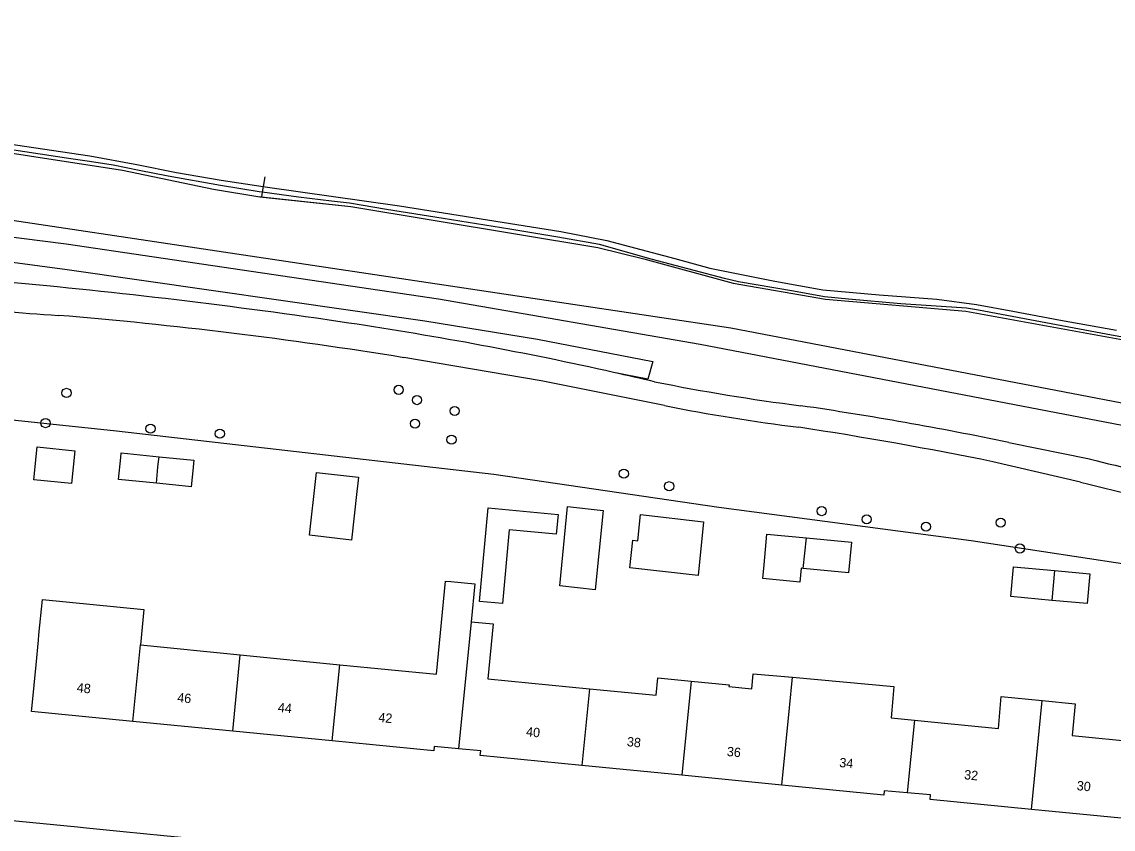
# Model space of a CAD drawing. Extents: x 163010 to 163853, y 382793 to 383982.
# Drawn here: x 163379.7 to 163496.4, y 383874.5 to 383960.8 of the extents above; entities that cross this region are included whole.
import ezdxf

# ---------------------------------------------------------------- set-up
doc = ezdxf.new("R2010")
doc.units = 0
for name, color, linetype in [('IMGEO_Boom', 7, 'Continuous'), ('IMGEO_Geluidsscherm', 7, 'Continuous'), ('IMGEO_Groenvoorziening', 7, 'Continuous'), ('IMGEO_Pand', 7, 'Continuous'), ('IMGEO_Pand_nummerreeks', 7, 'Continuous'), ('IMGEO_Rijbaan_lokaal_onverhard', 7, 'Continuous'), ('IMGEO_Spoorbaan_halfverhard', 7, 'Continuous'), ('IMGEO_Terreindeel_gesloten', 7, 'Continuous'), ('IMGEO_Voetpad_open', 7, 'Continuous')]:
    doc.layers.add(name, color=color, linetype=linetype)

msp = doc.modelspace()

# ---------------------------------------------------------------- linework, layer by layer
at = {"layer": 'IMGEO_Boom'}
for centre in [(163384.45, 383921.1), (163419.99, 383921.43), (163421.94, 383920.33), (163425.98, 383919.17), (163382.21, 383917.87), (163393.44, 383917.28), (163421.74, 383917.81), (163400.86, 383916.74), (163425.64, 383916.09), (163444.07, 383912.46), (163448.92, 383911.12), (163465.24, 383908.46), (163470.06, 383907.58), (163476.4, 383906.79), (163484.39, 383907.23), (163486.44, 383904.46)]:
    msp.add_circle(centre, 0.489, dxfattribs=at)
at = {"layer": 'IMGEO_Geluidsscherm'}
msp.add_lwpolyline([(163366.21, 383948.65), (163380.51, 383946.44), (163390.46, 383944.9), (163400.18, 383942.89), (163405.12, 383942.08), (163414.87, 383941.03), (163441.29, 383936.65), (163446.22, 383935.44), (163455.76, 383932.85), (163465.66, 383931.13), (163480.66, 383929.83), (163490.46, 383928.07), (163500.28, 383926.27)], dxfattribs=at)
at = {"layer": 'IMGEO_Groenvoorziening'}
for points in [[(163574.56, 383902.73), (163500, 383917.11), (163452.23, 383926.26), (163424.24, 383931.12), (163384.41, 383937.01), (163295.62, 383948.26), (163268.61, 383952.06), (163268.65, 383953.82)], [(163268.65, 383953.82), (163295.12, 383950.41), (163374.07, 383940.24), (163455.53, 383928.04), (163534.73, 383912.89), (163574.69, 383905.25)], [(163265.57, 383951.37), (163270.03, 383950.49), (163299.2, 383945.45), (163336.11, 383940.79), (163384.53, 383934.28), (163422.77, 383928.79), (163434.85, 383926.85), (163447.19, 383924.46), (163446.63, 383922.55), (163442.98, 383923.29)], [(163500, 383902.44), (163481.23, 383905.28), (163454.24, 383908.86), (163430.17, 383912.38), (163389.82, 383916.99), (163363.73, 383919.75)]]:
    msp.add_lwpolyline(points, dxfattribs=at)
at = {"layer": 'IMGEO_Pand'}
for points in [[(163384.99, 383911.41), (163380.96, 383911.82), (163381.32, 383915.32), (163385.35, 383914.91), (163384.99, 383911.41)], [(163394.07, 383911.43), (163390.02, 383911.85), (163390.26, 383914.19), (163390.3, 383914.68), (163394.35, 383914.27)], [(163394.35, 383914.27), (163398.07, 383913.89), (163398.04, 383913.59), (163397.99, 383913.11), (163397.78, 383911.06), (163397.49, 383911.09), (163394.07, 383911.43)], [(163394.07, 383911.43), (163394.24, 383913.16), (163394.3, 383913.78), (163394.35, 383914.27)], [(163414.94, 383905.37), (163410.46, 383905.87), (163411.13, 383911.94), (163411.2, 383912.58), (163415.68, 383912.08), (163415.61, 383911.44), (163415.52, 383910.56), (163414.94, 383905.37)], [(163431.08, 383898.58), (163428.63, 383898.81), (163429.56, 383908.8), (163437.04, 383908.1), (163436.84, 383905.99), (163431.82, 383906.46), (163431.08, 383898.58)], [(163437.21, 383900.46), (163438.05, 383908.94), (163441.86, 383908.52), (163441.02, 383900.04), (163437.21, 383900.46)], [(163444.73, 383902.4), (163445.02, 383905.36), (163445.58, 383905.29), (163445.85, 383908.08), (163452.59, 383907.33), (163452.02, 383901.59), (163444.73, 383902.4)], [(163463.27, 383902.33), (163463.05, 383902.35), (163462.9, 383900.86), (163458.93, 383901.24), (163459.07, 383902.73), (163459.38, 383906), (163463.6, 383905.6)], [(163463.6, 383905.6), (163468.43, 383905.14), (163468.12, 383901.86), (163463.27, 383902.33)], [(163463.27, 383902.33), (163463.6, 383905.6)], [(163489.85, 383898.91), (163485.46, 383899.32), (163485.76, 383902.5), (163490.16, 383902.1)], [(163490.16, 383902.1), (163493.92, 383901.75), (163493.63, 383898.57), (163489.85, 383898.91)], [(163490.16, 383902.1), (163489.85, 383898.91)], [(163413.7, 383892.04), (163424.02, 383891.02), (163425, 383900.98), (163425.55, 383900.93), (163428.14, 383900.68), (163427.73, 383896.62)], [(163391.56, 383885.98), (163380.71, 383887.05), (163380.77, 383887.68), (163381.2, 383892.03), (163381.46, 383894.67), (163381.51, 383895.22), (163381.89, 383899), (163392.73, 383897.93), (163392.36, 383894.15)], [(163427.73, 383896.62), (163426.38, 383883.05)], [(163427.73, 383896.62), (163430.09, 383896.4), (163429.52, 383890.54), (163440.4, 383889.47)], [(163391.56, 383885.98), (163392.36, 383894.15)], [(163392.36, 383894.15), (163403.03, 383893.09)], [(163402.23, 383884.93), (163403.03, 383893.09)], [(163403.03, 383893.09), (163413.7, 383892.04)], [(163412.89, 383883.88), (163413.7, 383892.04)], [(163451.28, 383890.29), (163455.34, 383889.9), (163455.32, 383889.7), (163457.76, 383889.46), (163457.92, 383891.07), (163462.1, 383890.69)], [(163440.4, 383889.47), (163447.52, 383888.78), (163447.71, 383890.65), (163451.28, 383890.29)], [(163451.28, 383890.29), (163450.29, 383880.22)], [(163460.99, 383879.16), (163461.8, 383887.42), (163462.1, 383890.69)], [(163462.1, 383890.69), (163472.96, 383889.7), (163472.85, 383888.44), (163472.66, 383886.35), (163475.17, 383886.1)], [(163440.4, 383889.47), (163439.59, 383881.27)], [(163475.17, 383886.1), (163477.68, 383885.86), (163484.14, 383885.23), (163484.45, 383888.64), (163488.82, 383888.21)], [(163487.69, 383876.56), (163488.82, 383888.21)], [(163488.82, 383888.21), (163492.36, 383887.87), (163492.05, 383884.46), (163499.19, 383883.76)], [(163402.23, 383884.93), (163391.56, 383885.98)], [(163475.17, 383886.1), (163474.4, 383878.32)], [(163412.89, 383883.88), (163402.23, 383884.93)], [(163426.38, 383883.05), (163423.79, 383883.3), (163423.74, 383882.81), (163412.89, 383883.88)], [(163439.59, 383881.27), (163428.71, 383882.34), (163428.76, 383882.83), (163426.38, 383883.05)], [(163450.29, 383880.22), (163439.59, 383881.27)], [(163460.99, 383879.16), (163450.29, 383880.22)], [(163474.4, 383878.32), (163471.91, 383878.54), (163471.87, 383878.09), (163460.99, 383879.16)], [(163487.69, 383876.56), (163476.84, 383877.61), (163476.89, 383878.11), (163474.4, 383878.32)], [(163498.39, 383875.53), (163487.69, 383876.56)]]:
    msp.add_lwpolyline(points, dxfattribs=at)
at = {"layer": 'IMGEO_Rijbaan_lokaal_onverhard'}
for points in [[(163448.42, 383919.74), (163435.23, 383922.39), (163420.54, 383924.87)], [(163485.25, 383915.81), (163493.87, 383914.05)], [(163492.94, 383911.57), (163483.54, 383913.74)]]:
    msp.add_lwpolyline(points, dxfattribs=at)
for centre, radius, start, end in [((163319.35, 383287.12), 648.49, 81.55036, 84.83702), ((163400.85, 384193.51), 264.69, 260.9406, 266.2563), ((163344.3, 383454.98), 476.03, 80.7831, 85.2672), ((163354.46, 383526.69), 406.36, 77.4186, 81.4835), ((163353.87, 383524.03), 409.08, 76.7887, 77.4187), ((163491.65, 384143.53), 225.63, 258.6807, 262.7061), ((163486.31, 384109.39), 193.39, 258.6994, 263.015), ((163407.28, 383538.64), 385.14, 78.3206, 81.6814), ((163396.27, 383483.55), 438.95, 78.5323, 81.2835), ((163567.07, 384199.07), 294.27, 255.5952, 260.0219), ((163547.19, 384116.49), 211.98, 255.1703, 262.9255)]:
    msp.add_arc(centre, radius, start, end, dxfattribs=at)
at = {"layer": 'IMGEO_Spoorbaan_halfverhard'}
for points in [[(163273.06, 383960.78), (163276.56, 383960.36), (163276.77, 383960.34), (163276.82, 383960.76), (163279.08, 383960.47), (163282.96, 383959.81), (163287.92, 383958.98), (163297.78, 383957.6), (163302.82, 383957.11), (163307.78, 383956.78), (163312.72, 383956.19), (163317.68, 383955.52), (163322.67, 383954.79), (163327.61, 383954.2), (163332.57, 383953.37), (163340.9, 383951.83), (163350.76, 383950.38), (163360.76, 383949.41), (163366.21, 383948.65), (163380.51, 383946.44), (163390.46, 383944.9), (163400.18, 383942.89), (163405.12, 383942.08), (163405.31, 383942.06)], [(163405.39, 383942.56), (163405.08, 383942.6), (163400.91, 383943.29), (163395.34, 383944.26), (163392.22, 383944.88), (163389.44, 383945.45), (163386.92, 383945.84), (163384.93, 383946.12), (163375.05, 383947.63)], [(163378.04, 383947.78), (163386.96, 383946.44), (163391.96, 383945.53), (163396.23, 383944.66), (163401.01, 383943.85), (163405.49, 383943.17)], [(163405.66, 383944.21), (163405.49, 383943.17)], [(163405.39, 383942.56), (163405.31, 383942.06)], [(163500.73, 383926.44), (163495.67, 383927.39), (163487.5, 383928.92), (163482, 383929.96), (163480.74, 383930.16), (163473.69, 383930.64), (163468.11, 383931.12), (163465.54, 383931.38), (163462.22, 383931.97), (163456.35, 383932.97), (163454.84, 383933.33), (163447.01, 383935.39), (163441.48, 383936.98), (163437.01, 383937.75), (163431.89, 383938.6), (163424.76, 383939.76), (163418.7, 383940.72), (163414.71, 383941.37), (163412.81, 383941.61), (163409.26, 383942.04), (163405.39, 383942.56)], [(163405.49, 383943.17), (163405.71, 383943.14), (163420.06, 383941.09), (163437.33, 383938.37), (163442.26, 383937.4), (163449.52, 383935.48), (163453.29, 383934.44), (163460.22, 383933.05), (163465.37, 383932.13), (163471.37, 383931.59), (163477.56, 383931.11), (163481.8, 383930.56), (163485.68, 383929.84), (163490.77, 383928.88), (163496.76, 383927.8)], [(163405.31, 383942.06), (163414.87, 383941.03), (163441.29, 383936.65), (163446.22, 383935.44), (163455.76, 383932.85), (163465.66, 383931.13), (163480.66, 383929.83), (163490.46, 383928.07), (163500.28, 383926.27), (163510.09, 383924.4), (163519.83, 383922.02), (163524.75, 383921.06), (163534.62, 383919.65), (163556.63, 383915.22), (163580.24, 383910.14), (163589.95, 383907.99), (163604.63, 383904.7), (163624.12, 383900.21), (163640.18, 383896.36), (163646.69, 383894.34), (163651.84, 383892.87), (163661.49, 383890.51), (163671.24, 383888.34), (163679.33, 383886.22)]]:
    msp.add_lwpolyline(points, dxfattribs=at)
at = {"layer": 'IMGEO_Terreindeel_gesloten'}
msp.add_lwpolyline([(163405.49, 383943.17), (163405.39, 383942.56)], dxfattribs=at)
at = {"layer": 'IMGEO_Voetpad_open'}
msp.add_lwpolyline([(163353.03, 383877.88), (163353.86, 383877.8), (163355.1, 383877.67), (163367.14, 383876.5), (163368.23, 383876.39), (163374.55, 383875.77), (163379.38, 383875.3), (163385.64, 383874.69), (163386.59, 383874.59), (163390.52, 383874.21), (163394.88, 383873.78), (163407.84, 383872.51), (163410.53, 383872.25), (163422.47, 383871.08), (163427.45, 383870.59), (163438.45, 383869.52), (163442.08, 383869.16), (163457.11, 383867.69), (163458.95, 383867.51)], dxfattribs=at)

# ---------------------------------------------------------------- texts
at = {"layer": 'IMGEO_Pand_nummerreeks'}
for s, rotation, p in [('48', 354.3678, (163385.52, 383889.11)), ('46', 354.3678, (163396.27, 383888.05)), ('44', 354.3678, (163407.03, 383886.99)), ('42', 354.3678, (163417.78, 383885.93)), ('40', 354.3736, (163433.58, 383884.4)), ('38', 354.3621, (163444.37, 383883.33)), ('36', 354.3621, (163455.06, 383882.28)), ('34', 354.448, (163467.09, 383881.1)), ('32', 354.448, (163480.44, 383879.8)), ('30', 354.4881, (163492.49, 383878.63))]:
    msp.add_text(s, height=1, rotation=rotation, dxfattribs=at).set_placement(p)

doc.saveas('drawing.dxf')
